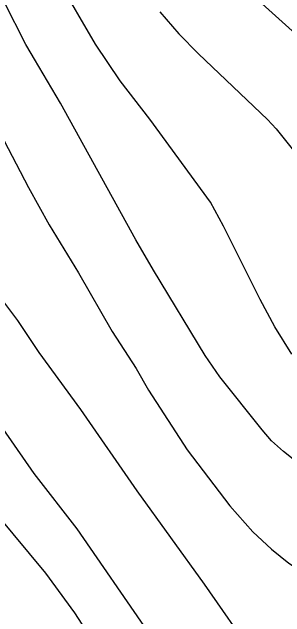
# Model space of a CAD drawing. Extents: x -1900516 to -575031, y -3809306 to -1157387.
# Drawn here: x -578606.3 to -578434.3, y -1160305.7 to -1159925.3 of the extents above; entities that cross this region are included whole.
import ezdxf

# ---------------------------------------------------------------- set-up
doc = ezdxf.new("R2010")
doc.units = 0
doc.layers.add('01_VRSTEVNICE', color=7, linetype='Continuous')

msp = doc.modelspace()

# ---------------------------------------------------------------- linework, layer by layer
at = {"layer": '01_VRSTEVNICE'}
for points in [[(-578430.02, -1160140.36), (-578440.65, -1160123.17), (-578450.01, -1160106.11), (-578472.94, -1160059.97), (-578481.19, -1160044.87), (-578519.36, -1159992.57), (-578538.24, -1159968.53), (-578553.62, -1159945.45), (-578577.53, -1159904.49)], [(-578427.64, -1159938.88), (-578455.05, -1159914.13)], [(-578417.58, -1160215.73), (-578435.33, -1160201.61), (-578442.72, -1160194.88), (-578448.75, -1160188.04), (-578475.46, -1160154.77), (-578484.55, -1160141.34), (-578517.13, -1160087.65), (-578528.31, -1160068.64), (-578575.85, -1159982.51), (-578597.66, -1159945.59), (-578611.23, -1159918.75)], [(-578681.98, -1159925.18), (-578673.59, -1159932.45), (-578666.46, -1159935.53), (-578651.35, -1159944.9), (-578644.22, -1159951.61), (-578636.11, -1159961.53), (-578626.33, -1159976.91), (-578624.51, -1159981.39), (-578595.99, -1160035.64), (-578582.84, -1160059.13), (-578564.39, -1160089.33), (-578543.13, -1160126.24), (-578528.17, -1160149.45)], [(-578513.21, -1159925.18), (-578501.19, -1159939.02), (-578488.74, -1159951.61), (-578445.4, -1159992.85), (-578439.95, -1159998.73), (-578429.04, -1160012.43)], [(-578513.21, -1159925.18), (-578501.19, -1159939.02), (-578488.74, -1159951.61), (-578445.4, -1159992.85), (-578439.95, -1159998.73), (-578429.04, -1160012.43)], [(-578453.65, -1160329.96), (-578485.11, -1160285.08), (-578527.47, -1160226.35), (-578562.85, -1160175.18), (-578589.14, -1160139.39), (-578602.7, -1160119.25), (-578612.62, -1160105.83)], [(-578642.41, -1160144.14), (-578592.49, -1160215.45), (-578565.36, -1160250.26), (-578521.04, -1160314.58)], [(-578528.17, -1160149.45), (-578520.2, -1160163.16), (-578495.87, -1160200.63), (-578469.03, -1160235.86), (-578454.49, -1160252.22), (-578442.74, -1160263.13), (-578431.84, -1160271.94), (-578402.47, -1160291.37), (-578380.66, -1160304.09), (-578328.79, -1160331.63), (-578309.07, -1160343.38), (-578296.49, -1160349.68), (-578259.3, -1160347.02), (-578241.68, -1160344.22), (-578224.06, -1160340.45), (-578158.35, -1160323.25), (-578124.79, -1160318.08), (-578109.13, -1160314.86), (-578095.71, -1160310.81), (-578086.76, -1160307.31)], [(-578557.54, -1160317.52), (-578566.76, -1160303.26), (-578584.94, -1160278.23), (-578615.98, -1160241.03)]]:
    msp.add_lwpolyline(points, dxfattribs=at)

doc.saveas('drawing.dxf')
